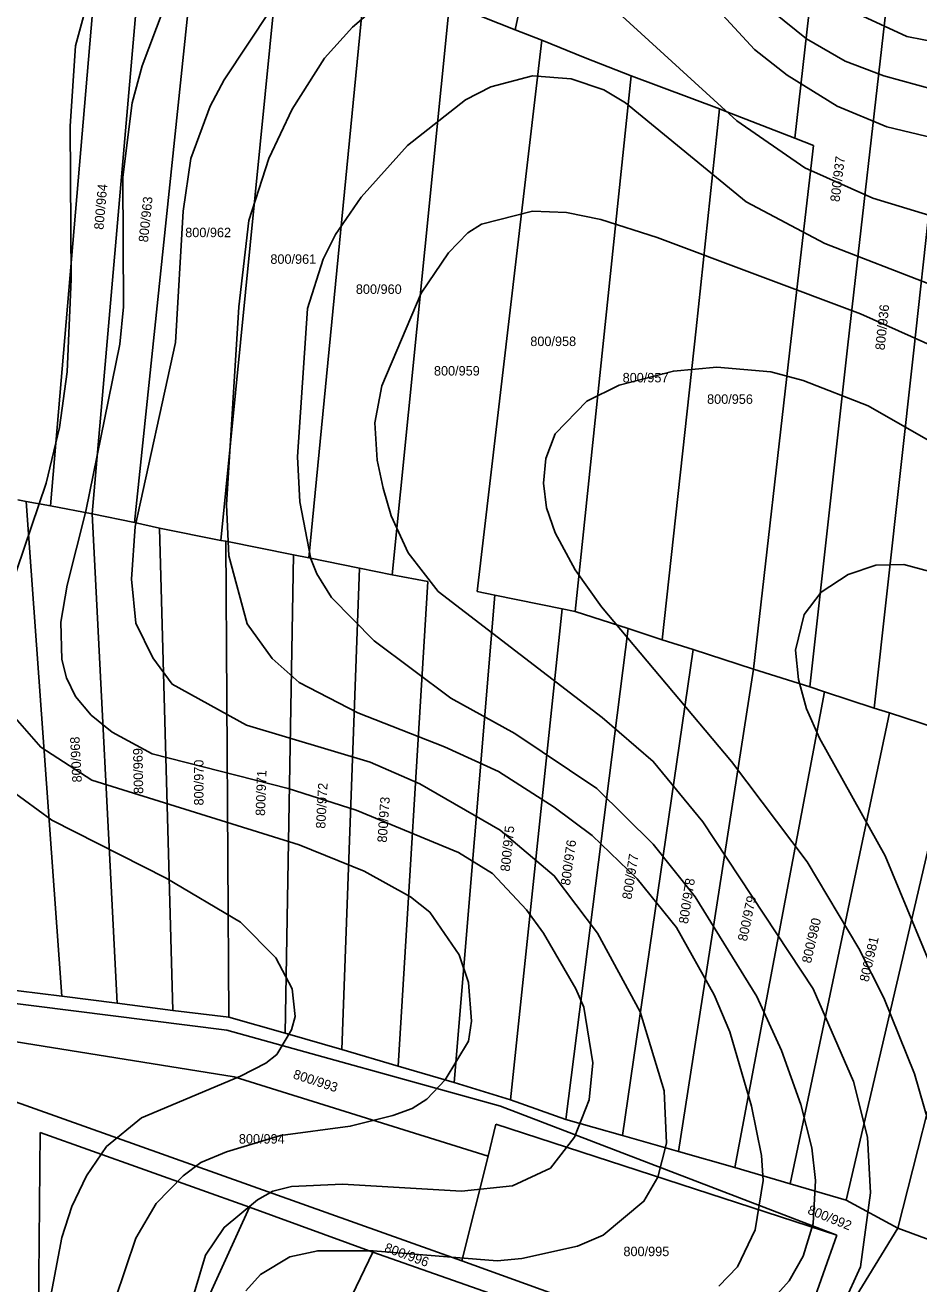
# Model space of a CAD drawing. Extents: x -555860 to -552701, y -1187050 to -1182291.
# Drawn here: x -554764.4 to -554604.1, y -1186000 to -1185774.2 of the extents above; entities that cross this region are included whole.
import ezdxf

# ---------------------------------------------------------------- set-up
doc = ezdxf.new("R2010")
doc.units = 0
for name, color, linetype in [('LEG_2b', 7, 'Continuous'), ('Level 40', 7, 'Continuous'), ('Level 41', 7, 'Continuous'), ('navrh_BV', 7, 'Continuous')]:
    doc.layers.add(name, color=color, linetype=linetype)

msp = doc.modelspace()

# ---------------------------------------------------------------- linework, layer by layer
at = {"layer": 'Level 40'}
for points in [[(-554658.13, -1185751.97), (-554633.59, -1185778.59), (-554627.76, -1185783.17), (-554618.75, -1185788.71), (-554609.88, -1185792.45), (-554587.14, -1185797.86), (-554577.71, -1185798.83), (-554568.28, -1185798.55), (-554548.31, -1185795.64), (-554538.33, -1185795.51), (-554509.77, -1185798.42), (-554505.33, -1185798.42), (-554494.79, -1185796.06), (-554489.94, -1185793.98), (-554481.07, -1185788.3), (-554465.4, -1185772.07)], [(-554731.2, -1185788.71), (-554728.71, -1185784), (-554716.23, -1185765.14)], [(-554724.82, -1186001.27), (-554722.19, -1185998.36), (-554716.92, -1185995.17), (-554711.93, -1185994.06), (-554701.95, -1185994.06), (-554679.76, -1185995.86), (-554675.32, -1185995.45), (-554665.34, -1185993.23), (-554660.76, -1185991.29), (-554653.42, -1185985.19), (-554650.92, -1185980.89), (-554649.39, -1185974.79), (-554649.81, -1185965.36), (-554654.11, -1185951.22), (-554661.73, -1185937.07), (-554669.5, -1185926.81), (-554679.2, -1185918.63), (-554693.63, -1185910.31), (-554702.5, -1185906.43), (-554724.69, -1185899.77), (-554738, -1185892.43), (-554741.46, -1185887.71), (-554744.51, -1185881.47), (-554745.34, -1185873.57), (-554744.65, -1185864.14), (-554737.44, -1185831.14), (-554736.06, -1185807.57), (-554734.67, -1185798.14), (-554731.2, -1185788.71)], [(-554586.86, -1185876.34), (-554606.83, -1185870.93), (-554611.82, -1185871.07), (-554616.81, -1185872.74), (-554621.66, -1185875.93), (-554624.71, -1185879.95), (-554626.24, -1185886.32), (-554625.68, -1185891.59), (-554624.3, -1185896.86), (-554621.94, -1185902.13), (-554610.15, -1185923.21), (-554599.34, -1185949.28)]]:
    msp.add_lwpolyline(points, dxfattribs=at)
at = {"layer": 'Level 41'}
for points in [[(-554630.12, -1185771.93), (-554624.3, -1185776.65), (-554617.36, -1185780.67), (-554610.43, -1185783.3), (-554601.28, -1185785.8), (-554589.08, -1185787.6), (-554576.88, -1185788.3), (-554555.52, -1185787.05), (-554521.97, -1185788.16), (-554515.87, -1185787.6), (-554506.72, -1185785.38), (-554498.12, -1185781.08), (-554494.51, -1185778.17), (-554491.6, -1185774.85), (-554478.01, -1185754.88)], [(-554436.14, -1185768.05), (-554461.79, -1185787.74), (-554472.61, -1185796.89), (-554480.37, -1185802.58), (-554490.08, -1185808.4), (-554495.9, -1185810.34), (-554505.61, -1185810.62), (-554528.9, -1185806.18), (-554540.55, -1185805.63), (-554546.37, -1185805.91), (-554556.08, -1185807.57), (-554575.49, -1185812.01), (-554583.26, -1185812.14), (-554598.79, -1185809.37), (-554612.37, -1185805.21), (-554624.57, -1185799.8), (-554636.78, -1185791.34), (-554661.46, -1185768.74)], [(-554698.62, -1185768.47), (-554705.69, -1185774.57), (-554710.68, -1185780.11), (-554716.5, -1185789.27), (-554720.66, -1185798.14), (-554724.27, -1185809.23), (-554726.07, -1185824.76), (-554728.29, -1185860.26), (-554727.87, -1185869.41), (-554724.55, -1185881.61), (-554720.11, -1185887.85), (-554715.26, -1185892.15), (-554704.72, -1185897.56), (-554689.19, -1185903.66), (-554679.48, -1185908.09), (-554669.5, -1185914.47), (-554662.7, -1185919.6), (-554654.66, -1185927.37), (-554647.59, -1185936.1), (-554640.8, -1185948.17), (-554638.02, -1185954.82), (-554634.14, -1185968.13), (-554632.34, -1185977.01), (-554632.06, -1185981.44), (-554633.45, -1185990.32), (-554636.64, -1185996.97), (-554639.97, -1186000.44)], [(-554753.39, -1185770.69), (-554755.33, -1185777.9), (-554756.3, -1185792.32), (-554756.16, -1185819.77), (-554756.85, -1185836.41), (-554758.24, -1185846.39), (-554760.6, -1185856.38), (-554768.5, -1185879.67), (-554769.61, -1185886.32), (-554769.06, -1185892.98), (-554767.02, -1185897.52), (-554761.57, -1185903.71), (-554752.41, -1185909.65), (-554715.26, -1185921.27), (-554703.61, -1185925.98), (-554695.29, -1185930.56), (-554691.82, -1185933.33), (-554686.55, -1185940.96), (-554684.89, -1185945.95), (-554684.34, -1185952.88), (-554684.89, -1185956.49)], [(-554746.73, -1185824.76), (-554746.87, -1185801.47), (-554745.21, -1185788.16), (-554743.4, -1185781.5), (-554739.66, -1185771.52)], [(-554525.78, -1185772.89), (-554528.75, -1185774.62), (-554533.06, -1185776.09), (-554542.21, -1185777.34), (-554566.62, -1185777.2), (-554581.87, -1185778.59), (-554597.12, -1185778.03), (-554606.27, -1185776.23), (-554616.53, -1185771.52)], [(-554633.17, -1185948.44), (-554644.26, -1185930.56), (-554651.75, -1185921.13), (-554661.87, -1185911.15), (-554676.57, -1185901.3), (-554688.08, -1185894.92), (-554701.81, -1185884.66), (-554709.43, -1185876.9), (-554712.08, -1185872.64), (-554713.18, -1185869.97), (-554715.12, -1185859.7), (-554715.53, -1185851.66), (-554713.73, -1185825.04), (-554710.96, -1185816.17), (-554708.74, -1185811.73), (-554704.16, -1185805.07), (-554695.84, -1185795.78), (-554685.45, -1185787.6), (-554680.87, -1185785.24), (-554673.38, -1185783.3), (-554666.45, -1185783.86), (-554660.63, -1185785.8), (-554656.74, -1185788.16), (-554635.11, -1185805.91), (-554620.97, -1185813.39), (-554601.56, -1185820.88)], [(-554591.85, -1185836.13), (-554614.59, -1185826.01), (-554651.06, -1185812.28), (-554661.18, -1185809.09), (-554667.28, -1185807.84), (-554673.38, -1185807.57), (-554682.53, -1185809.93), (-554685.03, -1185811.45), (-554688.49, -1185815.05), (-554693.35, -1185822.27), (-554700.42, -1185838.91), (-554701.67, -1185845.56), (-554701.25, -1185852.22), (-554700.2, -1185857.29), (-554698.76, -1185862.2), (-554695.7, -1185868.85), (-554690.3, -1185875.79), (-554660.9, -1185898.39), (-554651.75, -1185906.29), (-554642.88, -1185917.11), (-554623.05, -1185947.06), (-554615.84, -1185963.7), (-554613.34, -1185973.68), (-554612.79, -1185983.66), (-554614.59, -1185996.97), (-554617.64, -1186003.63)], [(-554752.69, -1186064.08), (-554732.03, -1185994.89), (-554728.71, -1185989.9), (-554722.74, -1185984.91), (-554719.98, -1185983.41), (-554716.64, -1185982.55), (-554707.49, -1185982.14), (-554686.14, -1185983.39), (-554676.99, -1185982.41), (-554670.19, -1185979.23), (-554665.89, -1185973.68), (-554663.26, -1185967.02), (-554662.57, -1185960.37), (-554664.23, -1185950.39), (-554665.62, -1185947.06), (-554671.44, -1185937.07), (-554674.49, -1185932.92), (-554680.59, -1185926.4), (-554686.69, -1185922.65), (-554705, -1185915.03), (-554717.2, -1185911.15), (-554741.6, -1185904.91), (-554748.81, -1185901.02), (-554752.56, -1185897.97), (-554755.33, -1185894.65), (-554756.99, -1185891.32), (-554757.82, -1185887.99), (-554757.96, -1185881.33), (-554756.85, -1185874.68), (-554753.53, -1185861.37), (-554747.42, -1185831.42), (-554746.73, -1185824.76)], [(-554601.56, -1185973.96), (-554604.89, -1185962.31), (-554610.43, -1185948.72), (-554614.87, -1185939.85), (-554624.16, -1185924.32), (-554637.75, -1185906.29), (-554661.04, -1185878.56), (-554665.76, -1185871.91), (-554669.36, -1185865.25), (-554670.89, -1185860.81), (-554671.44, -1185856.38), (-554671.03, -1185851.94), (-554669.36, -1185847.5), (-554663.68, -1185841.68), (-554657.85, -1185838.77), (-554648.15, -1185836.27), (-554640.38, -1185835.58), (-554630.68, -1185836.41), (-554624.85, -1185837.94), (-554613.2, -1185842.51), (-554588.25, -1185856.79)], [(-554766.97, -1185911.42), (-554759.63, -1185916.83), (-554739.1, -1185927.23), (-554725.79, -1185935.13), (-554719.42, -1185941.51), (-554716.5, -1185947.06), (-554715.95, -1185952.05), (-554716.64, -1185954.41), (-554719.28, -1185958.84), (-554721.22, -1185960.39), (-554725.79, -1185962.73), (-554743.54, -1185970.21), (-554749.78, -1185975.34), (-554753.39, -1185980.61), (-554756.02, -1185986.16), (-554757.82, -1185991.71), (-554762.54, -1186016.66)], [(-554631.51, -1186004.05), (-554627.35, -1185999.47), (-554624.85, -1185995.03), (-554623.05, -1185989.21), (-554622.63, -1185981.44), (-554623.33, -1185975.62), (-554625.27, -1185967.86), (-554628.73, -1185958.15), (-554633.17, -1185948.44)], [(-554684.89, -1185956.49), (-554689.05, -1185963.42), (-554692.38, -1185966.89), (-554695.01, -1185968.55), (-554698.45, -1185969.8), (-554706.1, -1185971.74), (-554718.58, -1185973.4), (-554728.29, -1185976.31), (-554732.86, -1185978.21), (-554736.06, -1185980.61), (-554740.91, -1185985.6), (-554744.51, -1185991.84), (-554748.26, -1186002.8)]]:
    msp.add_lwpolyline(points, dxfattribs=at)
at = {"layer": 'navrh_BV'}
for p, q in [((-554676.54, -1185775.03), (-554662.87, -1185713.06)), ((-554626.39, -1185794.48), (-554619.39, -1185732.85)), ((-554750.19, -1185746.64), (-554759.82, -1185860.45)), ((-554752.37, -1185861.85), (-554742.59, -1185749.67)), ((-554616.84, -1185831.54), (-554607.47, -1185748.95)), ((-554744.79, -1185863.42), (-554733.23, -1185753.16)), ((-554729.3, -1185866.63), (-554718.62, -1185758.97)), ((-554597.21, -1185760.72), (-554605.08, -1185833.04)), ((-554713.49, -1185869.78), (-554703.3, -1185764.84)), ((-554698.57, -1185872.79), (-554688.27, -1185770.37)), ((-554676.54, -1185775.03), (-554688.27, -1185770.37)), ((-554671.75, -1185776.92), (-554676.54, -1185775.03)), ((-554683.35, -1185875.78), (-554671.75, -1185776.92)), ((-554663.98, -1185780.08), (-554671.75, -1185776.92)), ((-554655.74, -1185783.27), (-554663.98, -1185780.08)), ((-554665.73, -1185879.38), (-554655.74, -1185783.27)), ((-554639.85, -1185789.22), (-554655.74, -1185783.27)), ((-554644.04, -1185828.69), (-554639.85, -1185789.22)), ((-554638.86, -1185789.66), (-554639.85, -1185789.22)), ((-554626.39, -1185794.48), (-554638.86, -1185789.66)), ((-554623.03, -1185795.82), (-554626.39, -1185794.48)), ((-554627, -1185830.44), (-554623.03, -1185795.82)), ((-554650.18, -1185884.45), (-554644.04, -1185828.69)), ((-554633.77, -1185889.73), (-554627, -1185830.44)), ((-554623.65, -1185892.91), (-554616.84, -1185831.54)), ((-554605.08, -1185833.04), (-554612.12, -1185896.74)), ((-554765.71, -1185859.34), (-554764.2, -1185859.63)), ((-554757.83, -1185948.37), (-554764.2, -1185859.63)), ((-554764.2, -1185859.63), (-554759.82, -1185860.45)), ((-554759.82, -1185860.45), (-554752.37, -1185861.85)), ((-554747.86, -1185949.64), (-554752.37, -1185861.85)), ((-554752.37, -1185861.85), (-554744.79, -1185863.42)), ((-554744.79, -1185863.42), (-554740.29, -1185864.43)), ((-554740.29, -1185864.43), (-554729.3, -1185866.63)), ((-554737.91, -1185950.97), (-554740.29, -1185864.43)), ((-554729.3, -1185866.63), (-554728.37, -1185866.77)), ((-554727.85, -1185952.14), (-554728.37, -1185866.77)), ((-554728.37, -1185866.77), (-554716.29, -1185869.23)), ((-554717.74, -1185955.04), (-554716.29, -1185869.23)), ((-554716.29, -1185869.23), (-554713.49, -1185869.78)), ((-554713.49, -1185869.78), (-554704.4, -1185871.62)), ((-554707.6, -1185957.96), (-554704.4, -1185871.62)), ((-554704.4, -1185871.62), (-554698.57, -1185872.79)), ((-554698.57, -1185872.79), (-554692.17, -1185874)), ((-554697.5, -1185960.95), (-554692.17, -1185874)), ((-554687.46, -1185963.89), (-554680.18, -1185876.45)), ((-554683.35, -1185875.78), (-554680.18, -1185876.45)), ((-554680.18, -1185876.45), (-554668.06, -1185878.91)), ((-554677.34, -1185966.99), (-554668.06, -1185878.91)), ((-554668.06, -1185878.91), (-554665.73, -1185879.38)), ((-554665.73, -1185879.38), (-554656.27, -1185882.45)), ((-554667.41, -1185970.51), (-554656.27, -1185882.45)), ((-554656.27, -1185882.45), (-554650.18, -1185884.45)), ((-554650.18, -1185884.45), (-554644.58, -1185886.21)), ((-554657.25, -1185973.39), (-554644.58, -1185886.21)), ((-554644.58, -1185886.21), (-554633.77, -1185889.73)), ((-554647.24, -1185976.26), (-554633.77, -1185889.73)), ((-554633.77, -1185889.73), (-554623.65, -1185892.91)), ((-554637.14, -1185979.11), (-554621.03, -1185893.78)), ((-554623.65, -1185892.91), (-554621.03, -1185893.78)), ((-554621.03, -1185893.78), (-554612.12, -1185896.74)), ((-554612.12, -1185896.74), (-554609.36, -1185897.59)), ((-554627.22, -1185982.05), (-554609.36, -1185897.59)), ((-554609.36, -1185897.59), (-554600.93, -1185900.32)), ((-554617.18, -1185984.99), (-554597.7, -1185901.52)), ((-554607.87, -1185990.01), (-554586.47, -1185905.28)), ((-554771.57, -1185946.68), (-554757.83, -1185948.37)), ((-554757.83, -1185948.37), (-554747.86, -1185949.64)), ((-554728.22, -1185954.5), (-554770.36, -1185949.2)), ((-554747.86, -1185949.64), (-554737.91, -1185950.97)), ((-554737.91, -1185950.97), (-554727.85, -1185952.14)), ((-554727.85, -1185952.14), (-554717.74, -1185955.04)), ((-554679.15, -1185968.13), (-554728.22, -1185954.5)), ((-554717.74, -1185955.04), (-554707.6, -1185957.96)), ((-554726.92, -1185962.87), (-554769.38, -1185956.05)), ((-554707.6, -1185957.96), (-554697.5, -1185960.95)), ((-554697.5, -1185960.95), (-554687.46, -1185963.89)), ((-554681.38, -1185977.08), (-554726.92, -1185962.87)), ((-554687.46, -1185963.89), (-554677.34, -1185966.99)), ((-554686.1, -1185995.87), (-554767.8, -1185966.75)), ((-554667.41, -1185970.51), (-554677.34, -1185966.99)), ((-554618.81, -1185991.28), (-554679.15, -1185968.13)), ((-554679.96, -1185971.39), (-554681.38, -1185977.08)), ((-554618.81, -1185991.28), (-554679.96, -1185971.39)), ((-554657.25, -1185973.39), (-554667.41, -1185970.51)), ((-554761.68, -1185972.84), (-554762.47, -1186048.86)), ((-554724.16, -1185986.24), (-554761.68, -1185972.84)), ((-554647.24, -1185976.26), (-554657.25, -1185973.39)), ((-554681.38, -1185977.08), (-554686.1, -1185995.87)), ((-554637.14, -1185979.11), (-554647.24, -1185976.26)), ((-554627.22, -1185982.05), (-554637.14, -1185979.11)), ((-554617.18, -1185984.99), (-554627.22, -1185982.05)), ((-554607.87, -1185990.01), (-554617.18, -1185984.99)), ((-554753.62, -1186050.71), (-554724.16, -1185986.24)), ((-554702.03, -1185994.31), (-554724.16, -1185986.24)), ((-554627.86, -1186016.86), (-554618.81, -1185991.28)), ((-554607.87, -1185990.01), (-554624.76, -1186017.41)), ((-554598.27, -1185993.61), (-554607.87, -1185990.01)), ((-554731.68, -1186055.61), (-554702.03, -1185994.31)), ((-554679.9, -1186002.1), (-554702.03, -1185994.31)), ((-554627.86, -1186016.86), (-554686.1, -1185995.87))]:
    msp.add_line(p, q, dxfattribs=at)

# ---------------------------------------------------------------- texts
at = {"layer": 'LEG_2b'}
for s, rotation, p in [('800/937', 83, (-554618.36, -1185805.99)), ('800/964', 85, (-554750.35, -1185810.95)), ('800/963', 84, (-554742.37, -1185813.22)), ('800/936', 84, (-554610.28, -1185832.57)), ('800/968', 93, (-554754.22, -1185910.01)), ('800/969', 91, (-554743.2, -1185912.1)), ('800/970', 90, (-554732.4, -1185914.19)), ('800/971', 88, (-554721.38, -1185916.08)), ('800/972', 87, (-554710.57, -1185918.38)), ('800/973', 86, (-554699.55, -1185920.89)), ('800/975', 84, (-554677.5, -1185926.1)), ('800/976', 82, (-554666.7, -1185928.62)), ('800/977', 81, (-554655.67, -1185931.13)), ('800/978', 81, (-554645.54, -1185935.51)), ('800/979', 78, (-554634.97, -1185938.65)), ('800/980', 77, (-554623.49, -1185942.61)), ('800/981', 77, (-554613.15, -1185945.95)), ('800/993', 342, (-554716.47, -1185963.11)), ('800/992', 338, (-554624.22, -1185987.37)), ('800/996', 340, (-554700.1, -1185994.19))]:
    msp.add_text(s, height=1.7, rotation=rotation, dxfattribs=at).set_placement(p)
for s, p in [('800/962', (-554735.68, -1185812.24)), ('800/961', (-554720.41, -1185817.02)), ('800/960', (-554705.08, -1185822.41)), ('800/958', (-554673.8, -1185831.77)), ('800/959', (-554691.08, -1185837.06)), ('800/957', (-554657.24, -1185838.29)), ('800/956', (-554642.1, -1185842.14)), ('800/994', (-554726.06, -1185974.85)), ('800/995', (-554657.1, -1185995.04))]:
    msp.add_text(s, height=1.7, dxfattribs=at).set_placement(p)

doc.saveas('drawing.dxf')
